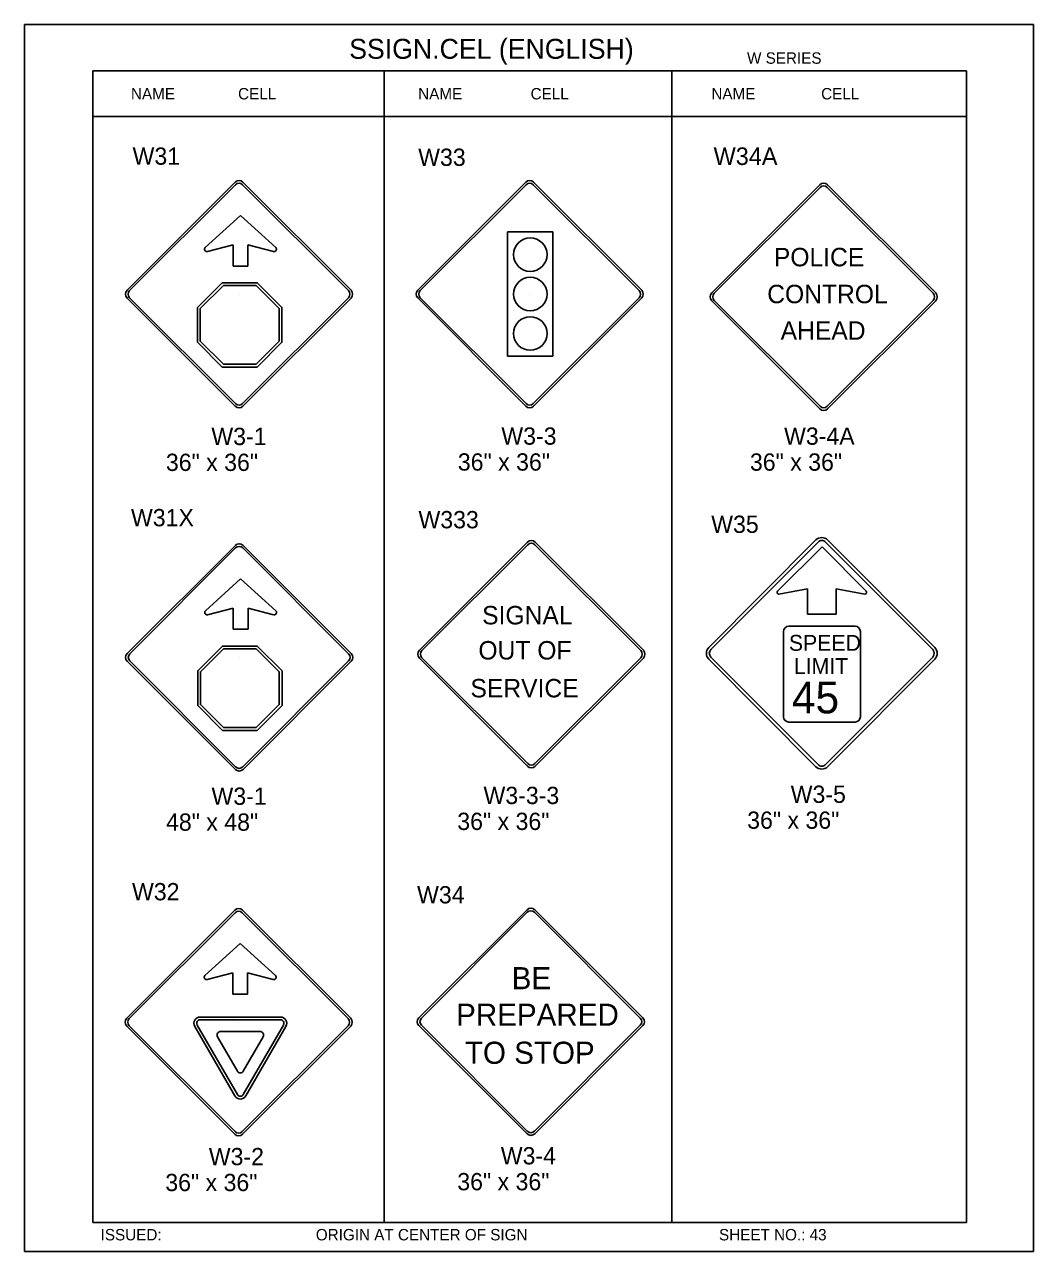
# Model space of a CAD drawing. Extents: x -5299 to 22597, y -19549 to -1808.
# Drawn here: x 121 to 822, y -4545 to -3692 of the extents above; entities that cross this region are included whole.
import ezdxf

# ---------------------------------------------------------------- set-up
doc = ezdxf.new("R2010")
doc.units = 0
for name, color, linetype in [('Level 1', 7, 'Continuous'), ('Level 2', 7, 'Continuous'), ('Level 3', 7, 'Continuous'), ('Level 62', 7, 'Continuous')]:
    doc.layers.add(name, color=color, linetype=linetype)

msp = doc.modelspace()

# ---------------------------------------------------------------- linework, layer by layer
at = {"layer": 'Level 1'}
for p, q in [((775.76, -3724.36), (168.74, -3724.36)), ((168.74, -3724.36), (168.74, -4524.36)), ((371.08, -3724.36), (371.08, -4524.36)), ((571.1, -3724.36), (571.1, -4524.36)), ((775.76, -3724.36), (775.76, -4524.36)), ((775.76, -3756.03), (168.74, -3756.03)), ((192.48, -3876.79), (267.61, -3801.66)), ((194.26, -3877.02), (267.84, -3803.44)), ((272.76, -3803.44), (346.33, -3877.02)), ((272.98, -3801.66), (348.12, -3876.79)), ((394.42, -3876.77), (469.56, -3801.64)), ((396.21, -3877), (469.79, -3803.42)), ((474.7, -3803.42), (548.28, -3877)), ((474.93, -3801.64), (550.07, -3876.77)), ((598.69, -3878.67), (673.83, -3803.53)), ((600.48, -3878.89), (674.05, -3805.32)), ((678.97, -3805.32), (752.54, -3878.89)), ((679.19, -3803.53), (754.33, -3878.67)), ((271.28, -3824.89), (246.84, -3847.02)), ((295.77, -3847.02), (271.28, -3824.89)), ((456.87, -3922.61), (456.87, -3836.26)), ((456.87, -3836.26), (488.38, -3836.26)), ((488.38, -3836.26), (488.38, -3922.61)), ((248.33, -3849.84), (266.16, -3845.22)), ((266.16, -3845.22), (266.16, -3859.93)), ((276.46, -3859.93), (276.46, -3845.22)), ((276.46, -3845.22), (294.24, -3849.84)), ((266.16, -3859.93), (276.46, -3859.93)), ((267.61, -3957.3), (192.48, -3882.16)), ((267.84, -3955.51), (194.26, -3881.94)), ((270.3, -3879.48), (270.3, -3879.48)), ((346.33, -3881.94), (272.76, -3955.51)), ((348.12, -3882.16), (272.98, -3957.3)), ((469.56, -3957.28), (394.42, -3882.14)), ((469.79, -3955.49), (396.21, -3881.92)), ((472.24, -3879.46), (472.24, -3879.46)), ((548.28, -3881.92), (474.7, -3955.49)), ((550.07, -3882.14), (474.93, -3957.28)), ((673.83, -3959.17), (598.69, -3884.03)), ((674.05, -3957.38), (600.48, -3883.81)), ((676.51, -3881.35), (676.51, -3881.35)), ((752.54, -3883.81), (678.97, -3957.38)), ((754.33, -3884.03), (679.19, -3959.17)), ((488.38, -3922.61), (456.87, -3922.61)), ((192.57, -4129.18), (267.71, -4054.04)), ((194.36, -4129.4), (267.93, -4055.83)), ((272.85, -4055.83), (346.42, -4129.4)), ((273.07, -4054.04), (348.21, -4129.18)), ((395.57, -4126.9), (470.71, -4051.77)), ((397.36, -4127.13), (470.93, -4053.56)), ((475.85, -4053.56), (549.42, -4127.13)), ((476.07, -4051.77), (551.21, -4126.9)), ((671.16, -4050.27), (596.67, -4124.99)), ((672.59, -4051.7), (598.1, -4126.42)), ((644.52, -4085.85), (675.35, -4055.03)), ((705.94, -4085.85), (675.35, -4055.03)), ((752.3, -4126.42), (677.8, -4051.7)), ((753.73, -4124.99), (679.24, -4050.27)), ((271.38, -4077.27), (246.94, -4099.4)), ((295.87, -4099.4), (271.38, -4077.27)), ((645.45, -4087.92), (665.23, -4084.24)), ((665.23, -4084.24), (665.23, -4101.72)), ((685.24, -4084.24), (685.24, -4101.72)), ((705.01, -4087.92), (685.24, -4084.24)), ((248.43, -4102.22), (266.25, -4097.61)), ((266.25, -4097.61), (266.25, -4112.31)), ((276.55, -4112.31), (276.55, -4097.61)), ((276.55, -4097.61), (294.33, -4102.22)), ((665.23, -4101.72), (685.24, -4101.72)), ((266.25, -4112.31), (276.55, -4112.31)), ((648.63, -4173.08), (648.63, -4113.83)), ((652.31, -4110.15), (675.31, -4110.15)), ((675.31, -4110.15), (698.31, -4110.15)), ((701.99, -4113.83), (701.99, -4173.08)), ((270.39, -4131.86), (270.39, -4131.86)), ((470.71, -4207.41), (395.57, -4132.27)), ((470.93, -4205.62), (397.36, -4132.05)), ((473.39, -4129.59), (473.39, -4129.59)), ((549.42, -4132.05), (475.85, -4205.62)), ((551.21, -4132.27), (476.07, -4207.41)), ((596.67, -4133.04), (671.16, -4207.76)), ((598.1, -4131.61), (672.59, -4206.33)), ((674.13, -4128.88), (674.13, -4128.88)), ((677.8, -4206.33), (752.3, -4131.61)), ((679.24, -4207.76), (753.73, -4133.04)), ((267.71, -4209.68), (192.57, -4134.54)), ((267.93, -4207.89), (194.36, -4134.32)), ((346.42, -4134.32), (272.85, -4207.89)), ((348.21, -4134.54), (273.07, -4209.68)), ((675.31, -4176.76), (652.31, -4176.76)), ((698.31, -4176.76), (675.31, -4176.76)), ((192.24, -4382.57), (267.38, -4307.43)), ((194.03, -4382.79), (267.6, -4309.22)), ((272.52, -4309.22), (346.09, -4382.79)), ((272.74, -4307.43), (347.88, -4382.57)), ((395.24, -4382.28), (470.37, -4307.14)), ((397.03, -4382.5), (470.6, -4308.93)), ((475.52, -4308.93), (549.09, -4382.5)), ((475.74, -4307.14), (550.88, -4382.28)), ((271.05, -4330.66), (246.61, -4352.79)), ((295.54, -4352.79), (271.05, -4330.66)), ((248.09, -4355.61), (265.92, -4351)), ((265.92, -4351), (265.92, -4365.7)), ((276.22, -4365.7), (276.22, -4351)), ((276.22, -4351), (294, -4355.61)), ((265.92, -4365.7), (276.22, -4365.7)), ((267.38, -4463.07), (192.24, -4387.94)), ((267.6, -4461.28), (194.03, -4387.71)), ((267.44, -4436.5), (239.51, -4388.16)), ((269.1, -4435.55), (241.16, -4387.22)), ((243.24, -4381.68), (299.11, -4381.68)), ((243.24, -4383.6), (299.11, -4383.6)), ((270.06, -4385.25), (270.06, -4385.25)), ((346.09, -4387.71), (272.52, -4461.28)), ((347.88, -4387.94), (272.74, -4463.07)), ((301.19, -4387.22), (273.25, -4435.55)), ((302.84, -4388.18), (274.94, -4436.52)), ((470.38, -4462.79), (395.24, -4387.65)), ((470.6, -4461), (397.02, -4387.42)), ((473.06, -4384.96), (473.06, -4384.96)), ((549.09, -4387.42), (475.52, -4461)), ((550.88, -4387.65), (475.74, -4462.79)), ((269.1, -4419.22), (255.31, -4395.36)), ((257.38, -4391.75), (284.97, -4391.75)), ((287.05, -4395.36), (273.25, -4419.22)), ((168.74, -4524.36), (775.76, -4524.36))]:
    msp.add_line(p, q, dxfattribs=at)
for points in [[(258.59, -3930.13), (241.46, -3912.95), (241.46, -3888.71), (258.59, -3871.53), (282.88, -3871.53), (300.06, -3888.71), (300.06, -3912.95), (282.88, -3930.13), (258.59, -3930.13)], [(259.4, -3928.21), (243.38, -3912.19), (243.38, -3889.48), (259.4, -3873.45), (282.07, -3873.45), (298.13, -3889.48), (298.13, -3912.19), (282.07, -3928.21), (259.4, -3928.21)], [(258.69, -4182.51), (241.55, -4165.34), (241.55, -4141.09), (258.69, -4123.92), (282.97, -4123.92), (300.15, -4141.09), (300.15, -4165.34), (282.97, -4182.51), (258.69, -4182.51)], [(259.5, -4180.59), (243.47, -4164.57), (243.47, -4141.86), (259.5, -4125.84), (282.17, -4125.84), (298.23, -4141.86), (298.23, -4164.57), (282.17, -4180.59), (259.5, -4180.59)]]:
    msp.add_lwpolyline(points, dxfattribs=at)
for centre in [(472.65, -3852.02), (472.65, -3879.42), (472.65, -3906.81)]:
    msp.add_circle(centre, 11.64, dxfattribs=at)
for centre, radius, start, end in [((270.3, -3804.34), 3.8, 45, 135), ((472.24, -3804.32), 3.8, 45, 135), ((270.3, -3805.9), 3.48, 45, 135), ((472.24, -3805.88), 3.48, 45, 135), ((676.51, -3806.21), 3.8, 45, 135), ((676.51, -3807.78), 3.48, 45, 135), ((247.94, -3848.24), 1.64, 132.58363, 284.30223), ((294.66, -3848.24), 1.64, 255.69778, 47.41638), ((195.16, -3879.48), 3.8, 135, 225), ((196.72, -3879.48), 3.48, 135, 225), ((343.87, -3879.48), 3.48, 315, 45), ((345.43, -3879.48), 3.8, 315, 45), ((397.11, -3879.46), 3.8, 135, 225), ((398.67, -3879.46), 3.48, 135, 225), ((545.82, -3879.46), 3.48, 315, 45), ((547.38, -3879.46), 3.8, 315, 45), ((601.37, -3881.35), 3.8, 135, 225), ((602.94, -3881.35), 3.48, 135, 225), ((750.08, -3881.35), 3.48, 315, 45), ((751.65, -3881.35), 3.8, 315, 45), ((270.3, -3954.62), 3.8, 225, 315), ((270.3, -3953.05), 3.48, 225, 315), ((472.24, -3954.59), 3.8, 225, 315), ((472.24, -3953.03), 3.48, 225, 315), ((676.51, -3956.49), 3.8, 225, 315), ((676.51, -3954.92), 3.48, 225, 315), ((675.2, -4054.29), 5.7, 44.91172, 135.08828), ((270.39, -4056.72), 3.8, 45, 135), ((270.39, -4058.29), 3.48, 45, 135), ((473.39, -4054.45), 3.8, 45, 135), ((473.39, -4056.02), 3.48, 45, 135), ((675.2, -4054.29), 3.68, 44.91172, 135.08828), ((645.32, -4086.73), 1.19, 132.25957, 275.66541), ((705.12, -4086.73), 1.2, 264.64159, 48.04743), ((248.03, -4100.62), 1.64, 132.58363, 284.30223), ((294.75, -4100.62), 1.64, 255.69778, 47.41638), ((652.31, -4113.83), 3.68, 90, 180), ((698.31, -4113.83), 3.68, 0, 90), ((600.71, -4129.01), 5.7, 135.08829, 224.91172), ((749.69, -4129.01), 5.7, 315.08828, 44.91171), ((195.25, -4131.86), 3.8, 135, 225), ((196.82, -4131.86), 3.48, 135, 225), ((343.96, -4131.86), 3.48, 315, 45), ((345.53, -4131.86), 3.8, 315, 45), ((398.25, -4129.59), 3.8, 135, 225), ((399.82, -4129.59), 3.48, 135, 225), ((546.96, -4129.59), 3.48, 315, 45), ((548.53, -4129.59), 3.8, 315, 45), ((600.71, -4129.01), 3.68, 135.08829, 224.91172), ((749.69, -4129.01), 3.68, 315.08828, 44.91171), ((652.31, -4173.08), 3.68, 180, 270), ((698.31, -4173.08), 3.68, 270, 0), ((270.39, -4207), 3.8, 225, 315), ((270.39, -4205.43), 3.48, 225, 315), ((473.39, -4204.73), 3.8, 225, 315), ((473.39, -4203.16), 3.48, 225, 315), ((675.2, -4203.74), 5.7, 224.91172, 315.08828), ((675.2, -4203.74), 3.68, 224.91172, 315.08828), ((270.06, -4310.11), 3.8, 45, 135), ((270.06, -4311.68), 3.48, 45, 135), ((473.06, -4309.83), 3.8, 45, 135), ((473.06, -4311.39), 3.48, 45, 135), ((247.7, -4354.01), 1.64, 132.58363, 284.30223), ((294.42, -4354.01), 1.64, 255.69778, 47.41638), ((194.92, -4385.25), 3.8, 135, 225), ((196.49, -4385.25), 3.48, 135, 225), ((243.25, -4386), 4.32, 90.01197, 209.97676), ((243.25, -4386), 2.4, 90.00129, 210.02309), ((299.1, -4386), 4.32, 330.02324, 89.98803), ((299.11, -4386), 2.4, 329.97691, 89.99871), ((343.63, -4385.25), 3.48, 315, 45), ((345.2, -4385.25), 3.8, 315, 45), ((397.92, -4384.96), 3.8, 135, 225), ((399.48, -4384.96), 3.48, 135, 225), ((546.63, -4384.96), 3.48, 315, 45), ((548.2, -4384.96), 3.8, 315, 45), ((257.39, -4394.16), 2.4, 90.00372, 210.02066), ((284.96, -4394.16), 2.4, 329.97934, 89.99628), ((271.18, -4418.04), 2.4, 210.02146, 329.97854), ((271.18, -4434.37), 4.32, 210.01128, 329.98873), ((271.18, -4434.37), 2.4, 209.97562, 330.02438), ((270.06, -4460.39), 3.8, 225, 315), ((270.06, -4458.82), 3.48, 225, 315), ((473.06, -4460.1), 3.8, 225, 315), ((473.06, -4458.54), 3.48, 225, 315)]:
    msp.add_arc(centre, radius, start, end, dxfattribs=at)
at = {"layer": 'Level 62'}
msp.add_lwpolyline([(121.23, -4544.55), (822.28, -4544.55), (822.28, -3692.17), (121.23, -3692.17)], close=True, dxfattribs=at)

# ---------------------------------------------------------------- texts
at = {"layer": 'Level 1'}
for s, height, p in [('POLICE', 12.809, (641.9, -3860.14)), ('CONTROL', 12.808, (637.27, -3885.78)), ('AHEAD', 12.809, (646.61, -3911.16)), ('SIGNAL', 12.808, (439.2, -4108.91)), ('SPEED', 11.04, (652.34, -4127.26)), ('OUT OF', 12.808, (436.6, -4133.29)), ('LIMIT', 11.04, (655.79, -4143.36)), ('SERVICE', 12.808, (431.07, -4159.62)), ('45', 22.08, (654.41, -4170.73)), ('BE', 15.368, (459.72, -4362.36)), ('PREPARED', 15.368, (421.11, -4387.76)), ('TO STOP', 15.368, (427.21, -4414.18))]:
    msp.add_text(s, height=height, dxfattribs=at).set_placement(p)
at = {"layer": 'Level 2'}
for s, height, p in [('W31', 12, (196.32, -3789.58)), ('W33', 12, (394.77, -3790.36)), ('W34A', 12.191, (600.03, -3789.73)), ('W31X', 12, (195.2, -4040.74)), ('W333', 12, (394.97, -4042.15)), ('W35', 12, (598.38, -4045.34)), ('W32', 12, (195.91, -4300.59)), ('W34', 12, (393.99, -4302.74))]:
    msp.add_text(s, height=height, dxfattribs=at).set_placement(p)
at = {"layer": 'Level 3'}
for s, height, p in [('SSIGN.CEL (ENGLISH)', 13.8566, (346.82, -3715.97)), ('W SERIES', 7.918, (623.26, -3719.41)), ('NAME', 7.918, (195.2, -3744.19)), ('CELL', 7.918, (269.62, -3744.19)), ('NAME', 7.918, (394.75, -3744.19)), ('CELL', 7.918, (472.87, -3744.19)), ('NAME', 7.918, (598.49, -3744.19)), ('CELL', 7.918, (674.76, -3744.19)), ('W3-3', 12, (452.55, -3984.07)), ('W3-4A', 12, (648.99, -3984.12)), ('W3-1', 12, (251.06, -3984.31)), ('36" x 36"', 12, (219.46, -4002.31)), ('36" x 36"', 12, (422.32, -4002.07)), ('36" x 36"', 12, (625.27, -4002.12)), ('W3-1', 12, (251.15, -4234.26)), ('W3-3-3', 12, (440.16, -4233.74)), ('W3-5', 12, (653.6, -4232.9)), ('48" x 48"', 12, (219.55, -4252.26)), ('36" x 36"', 12, (421.93, -4251.74)), ('36" x 36"', 12, (623.36, -4250.9)), ('W3-2', 12, (249.28, -4484.62)), ('W3-4', 12, (452.16, -4484.05)), ('36" x 36"', 12, (219.04, -4502.62)), ('36" x 36"', 12, (421.93, -4502.05)), ('ISSUED:', 7.918, (174.11, -4536.85)), ('ORIGIN AT CENTER OF SIGN', 7.9181, (323.64, -4536.85)), ('SHEET NO.: 43', 7.918, (603.8, -4536.85))]:
    msp.add_text(s, height=height, dxfattribs=at).set_placement(p)

doc.saveas('drawing.dxf')
